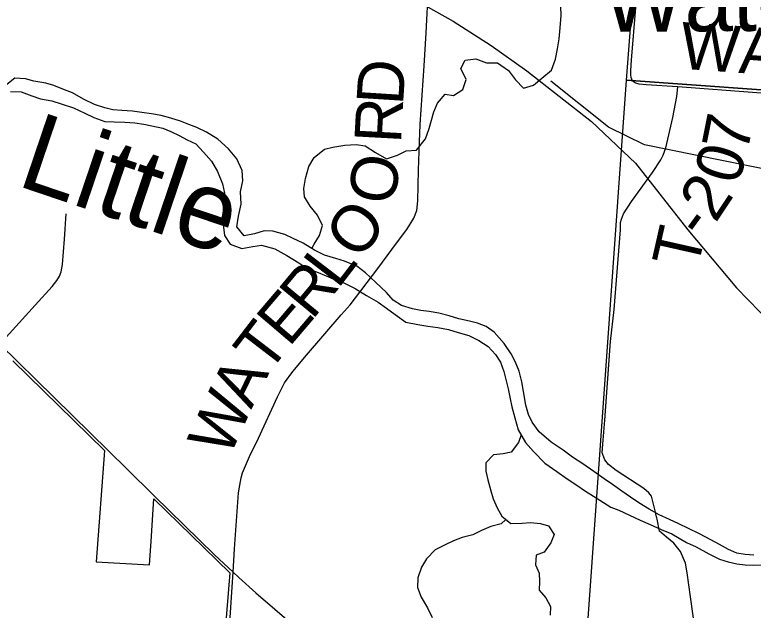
# Model space of a CAD drawing. Extents: x 114843 to 284848, y 317643 to 566895.
# Drawn here: x 263305 to 268046, y 338001 to 341825 of the extents above; entities that cross this region are included whole.
import ezdxf

# ---------------------------------------------------------------- set-up
doc = ezdxf.new("R2010")
doc.units = 0
for name, color, linetype in [('GM_X_Corporation', 7, 'Continuous'), ('GM_X_County_Road', 7, 'Continuous'), ('GM_X_Minor_River', 7, 'Continuous'), ('GM_X_Minor_River_Text', 7, 'Continuous'), ('GM_X_Rail_Line', 7, 'Continuous'), ('GM_X_Section', 7, 'Continuous'), ('GM_X_Township_Road', 7, 'Continuous'), ('GM_X_Township_Road_Text', 7, 'Continuous'), ('GM_X_Unincorporated_Text', 7, 'Continuous')]:
    doc.layers.add(name, color=color, linetype=linetype)

msp = doc.modelspace()

# ---------------------------------------------------------------- linework, layer by layer
at = {"layer": 'GM_X_Corporation'}
msp.add_lwpolyline([(263291.6, 339602.1), (263880.9, 339027.1), (263827.7, 338311.4), (264169.7, 338291.8), (264179.9, 338445.1), (264198, 338716.8), (264439.5, 338480.4), (264684.7, 338240.5), (264639.6, 337665.6), (264634.9, 337605.7), (264101.1, 337641.8), (264100, 337626.4), (264092, 337507.1), (264082.9, 337372.4), (264073.8, 337237.7), (264072.8, 337223.3), (264063.3, 337083.1), (264053.3, 336935.7), (263874.7, 336953.9), (263707.5, 336971), (263707.4, 336971), (263397.7, 337005.1), (263065.7, 337029.8)], dxfattribs=at)
at = {"layer": 'GM_X_County_Road'}
for points in [[(261869.1, 341043.1), (261958.5, 340922.4), (262041.1, 340842.5), (263076.6, 339837.7), (263206.4, 339710.6), (263557, 339367.4), (264025.2, 338907.9), (264200.9, 338735.7), (264587.8, 338357.3), (264706.5, 338244.9)], [(264706.5, 338244.9), (264742.8, 338210.7), (264853.2, 338112.6), (265219.5, 337797.9), (265475.7, 337576.6), (265687.4, 337390), (265850.4, 337263.5), (266405.8, 336738.1), (266609.5, 336540.3), (266834.5, 336322.1), (267118.5, 336045)]]:
    msp.add_lwpolyline(points, dxfattribs=at)
at = {"layer": 'GM_X_Minor_River'}
for points in [[(265211.7, 340324.8), (265228, 340351.9), (265262.2, 340407.9), (265280.4, 340471.8), (265248.7, 340538), (265201, 340596.2), (265165.3, 340656.3), (265161.6, 340710.4), (265171.8, 340774.4), (265192, 340850.4), (265226.2, 340908.3), (265294.2, 340962.1), (265346.1, 340974), (265424, 340987.7), (265495.9, 340991.5), (265553.7, 340983.3), (265621.4, 340941.1), (265691.1, 340900.8), (265763, 340922.6), (265817, 340950.4), (265884.9, 340956.2), (265941, 341028.1), (265965.2, 341094.1), (265981.4, 341148), (265995.5, 341202), (266019.7, 341258), (266067.8, 341315.9), (266121.7, 341307.7), (266181.7, 341345.5), (266203.9, 341409.5), (266168.2, 341479.6), (266196.4, 341533.6), (266264.2, 341541.4), (266334, 341517.1), (266403.8, 341516.9), (266475.5, 341466.7), (266519.1, 341406.5), (266570.8, 341354.3), (266634.8, 341372.1), (266688.8, 341417.9), (266750.9, 341469.8), (266777.1, 341539.7), (266789.3, 341605.7), (266799.5, 341669.7), (266805.8, 341741.8), (266812.1, 341819.8), (266810.3, 341877.8)], [(267257.3, 338726.4), (267201.5, 338764.6), (267141.8, 338808.8), (267088.1, 338845), (267022.4, 338891.2), (266952.8, 338941.5), (266885.1, 338983.7), (266825.4, 339027.9), (266747.8, 339080.2), (266672.2, 339146.5), (266626.5, 339208.7), (266602.8, 339258.8), (266587, 339318.9), (266571.4, 339405), (266559.7, 339467.1), (266544, 339535.2), (266518.2, 339597.3), (266492.5, 339647.4), (266446.8, 339713.6), (266383.3, 339785.9), (266331.5, 339824.1), (266275.7, 339844.3), (266223.9, 339858.4), (266156.1, 339872.7), (266094.3, 339890.9), (266028.5, 339909.1), (265964.7, 339919.3), (265912.9, 339925.5), (265859, 339935.6), (265787.3, 339957.9), (265733.5, 339992.1), (265691.8, 340042.2), (265620.2, 340108.5), (265556.6, 340168.8), (265500.9, 340211), (265421.2, 340243.2), (265365.4, 340259.4), (265293.6, 340281.7), (265229.9, 340313.9), (265156.2, 340358.2), (265092.5, 340388.4), (265038.7, 340414.6), (264962.9, 340434.8), (264907.1, 340437), (264843.1, 340417.2), (264777.3, 340405.4), (264731.6, 340463.6), (264741.8, 340531.6), (264758.1, 340609.6), (264754.4, 340687.7), (264768.6, 340759.7), (264764.9, 340825.7), (264731.2, 340899.9), (264677.6, 340964.1), (264608, 341026.3), (264536.3, 341070.6), (264474.6, 341100.8), (264422.8, 341121), (264369, 341141.2), (264307.2, 341161.4), (264245.4, 341177.6), (264183.6, 341189.8), (264119.8, 341198), (264059.9, 341206.2), (263992.1, 341210.4), (263934.2, 341214.6), (263882.4, 341226.8), (263816.6, 341249), (263746.9, 341283.3), (263675.2, 341323.5), (263623.4, 341343.7), (263555.7, 341371.9), (263503.9, 341386.1), (263428.1, 341398.4), (263374.3, 341414.6), (263306.4, 341418.8), (263254.4, 341376.9)], [(275054.7, 338688.1), (274759.2, 338948.6), (274434.8, 339173.8), (274146, 339322.8), (271314.9, 340522.6), (271161.4, 340555.2), (269028.3, 340563.9), (268908.7, 340600.4), (268516.2, 340757.7), (268350.7, 340786.3), (267347.7, 340989.6), (267116.6, 341102.4), (266746.6, 341397.8)], [(263278.2, 341332.8), (263346, 341330.6), (263413.7, 341304.4), (263469.5, 341286.2), (263543.3, 341271.9), (263603.1, 341253.7), (263682.8, 341227.5), (263754.6, 341193.2), (263812.3, 341165), (263884.1, 341140.7), (263943.9, 341138.5), (264011.8, 341136.3), (264075.6, 341132.1), (264133.4, 341121.9), (264185.3, 341111.8), (264255.1, 341097.5), (264306.9, 341075.3), (264360.6, 341049.2), (264412.4, 341023), (264468.2, 340996.8), (264515.9, 340942.6), (264567.6, 340884.4), (264607.2, 340818.2), (264638.8, 340740.1), (264650.6, 340680), (264652.3, 340603.9), (264648, 340539.9), (264643.8, 340477.9), (264651.5, 340407.8), (264687.2, 340351.7), (264763, 340323.4), (264832.9, 340337.2), (264888.8, 340345), (264974.5, 340322.7), (265052.1, 340278.4), (265129.8, 340232.2), (265185.5, 340194), (265241.3, 340173.8), (265305.1, 340147.6), (265364.9, 340123.3), (265416.7, 340103.2), (265490.4, 340066.9), (265564, 340022.6), (265637.7, 339980.4), (265691.4, 339940.2), (265747.1, 339900), (265816.8, 339851.7), (265892.6, 339835.5), (265956.4, 339825.2), (266022.2, 339817), (266090, 339802.8), (266151.8, 339784.6), (266219.6, 339764.4), (266285.3, 339734.1), (266345, 339693.9), (266390.7, 339643.8), (266422.5, 339593.6), (266444.2, 339533.5), (266458, 339483.4), (266471.7, 339423.3), (266485.4, 339359.3), (266497.2, 339307.2), (266514.9, 339237.1), (266536.5, 339159), (266584.1, 339078.8), (266635.8, 339020.6), (266707.3, 338946.3), (266785, 338892), (266850.6, 338845.7), (266906.4, 338807.5), (266970.1, 338765.3), (267037.7, 338723.1), (267131.3, 338662.7), (267183.1, 338644.5), (267252.8, 338612.3)], [(266555.3, 339127.4), (266538.2, 339078.9), (266492.1, 339015), (266440.2, 339005.2), (266378.3, 338999.3), (266330.2, 338947.5), (266330, 338893.4), (266341.7, 338837.4), (266361.4, 338767.3), (266377.2, 338717.2), (266402.9, 338659), (266432.6, 338604.9), (266490.3, 338558.7), (266562.2, 338560.5), (266616.1, 338564.3), (266679.9, 338558.1), (266731.7, 338541.9), (266767.4, 338487.8), (266747.3, 338433.8), (266703.2, 338373.9), (266653.2, 338354), (266649, 338292), (266672.7, 338237.9), (266674.5, 338185.8), (266672.3, 338129.8), (266714, 338079.6), (266743.7, 338025.5), (266741.5, 337969.5)], [(268050, 338353.6), (267994.2, 338357.8), (267940.4, 338368), (267886.6, 338390.1), (267828.8, 338422.3), (267773, 338452.5), (267701.3, 338490.8), (267629.7, 338525), (267567.9, 338555.3), (267508.1, 338583.5), (267442.4, 338613.7), (267378.7, 338649.9), (267311, 338690.2), (267257.3, 338726.4)], [(266458.7, 338584.1), (266428.5, 338554.9), (266360.6, 338539.1), (266300.6, 338513.3), (266246.6, 338485.4), (266176.7, 338467.6), (266122.7, 338445.8), (266064.8, 338418), (266004.8, 338388.1), (265948.7, 338330.3), (265916.6, 338276.3), (265892.4, 338208.4), (265890.1, 338146.3), (265913.8, 338084.2), (265955.5, 338016), (265985.2, 337953.9)], [(267252.8, 338612.3), (267320.6, 338580.1), (267384.3, 338551.8), (267456, 338519.6), (267523.8, 338491.4), (267617.3, 338435), (267679.1, 338408.8), (267760.7, 338362.5), (267830.4, 338328.3), (267884.3, 338312.1), (267940.1, 338297.9), (267993.9, 338291.7), (268045.8, 338289.5), (268109.7, 338293.4)]]:
    msp.add_lwpolyline(points, dxfattribs=at)
at = {"layer": 'GM_X_Rail_Line'}
msp.add_lwpolyline([(263289.9, 342320.1), (263905.8, 342118.7), (264194.3, 342055), (264647.1, 342036.3), (265410.2, 341970.5), (265739.7, 341926.2), (265940.3, 341883.8), (266119.3, 341783.5), (266364.6, 341628.9), (266593.4, 341465.9), (267007.5, 341139), (267289.9, 340871.6), (267625.3, 340442.9), (267939.1, 340072), (268238.8, 339763.7), (269249, 338840.3), (269510.2, 338658.1), (269715.2, 338560.3), (269989.3, 338471.8), (270982.9, 338389.9), (271300.7, 338340.5), (271600.6, 338249.6), (271829, 338137.4), (272052.6, 337987.3)], dxfattribs=at)
at = {"layer": 'GM_X_Section'}
for points in [[(267640.1, 346688.8), (272972.7, 346295), (272656.8, 341014.8), (267232.2, 341404.2)], [(267232.2, 341404.2), (272656.8, 341014.8), (272313.4, 335594.4), (267122.9, 335976.7), (266846.8, 335995.7)]]:
    msp.add_lwpolyline(points, close=True, dxfattribs=at)
at = {"layer": 'GM_X_Township_Road'}
for points in [[(265755.3, 340357.5), (265821.4, 340446.5), (265867.2, 340519.1), (265886.2, 340567.7), (265893.3, 340629.3), (265897.3, 340826.3), (265902.5, 341006.3), (265907.9, 341120.9), (265934, 341497.3), (265946.1, 341710), (265962.3, 342001.8), (265968, 342217.1)], [(267130.2, 339727.7), (267153.1, 339933), (267193.6, 340444.9), (267194, 340490.9), (267199.4, 340512.1), (267213.6, 340546.7), (267264.3, 340626), (267399.6, 340812.1), (267453.5, 340894.5), (267468.4, 340923.7), (267484.9, 340970), (267529.9, 341166.4), (267556.5, 341299.4), (267561.4, 341363.2), (267359.4, 341375.2), (267314, 341380.3), (267293.1, 341386.2), (267284.7, 341390.8), (267271.7, 341401.3), (267262.1, 341422.9), (267259.9, 341439.6), (267259.9, 341467.3), (267263.9, 341532.8), (267292.7, 341871.7)], [(274024.4, 340908.7), (273229.1, 340957.1), (271235.2, 341097.8), (269763.3, 341201.1), (269338.1, 341231.6), (268586, 341287.9), (268209.7, 341312.1), (267561.4, 341363.2)], [(263206.4, 339710.6), (263435.3, 339960.1), (263545.2, 340080.5), (263575.9, 340117.9), (263592, 340145.3), (263603.1, 340175), (263611.2, 340222.2), (263623.6, 340384.9), (263634.8, 340547.6)], [(265401.6, 339897), (265457.3, 339961.3), (265635.7, 340196.3), (265755.3, 340357.5)], [(264706.5, 338244.9), (264715.3, 338396.1), (264742.4, 338755.6), (264749.2, 338804.1), (264758.4, 338851.9), (264767.7, 338882.7), (264779.5, 338913), (264812.6, 338987.9), (264868.9, 339106.4), (264992.6, 339370.9), (265037.6, 339461.2), (265089.4, 339533.2), (265178.7, 339639.6), (265401.6, 339897)], [(267426.5, 338594.8), (267425.4, 338599.7), (267416.6, 338639.2), (267392.5, 338732.3), (267376.7, 338755.7), (267343.3, 338782.9), (267165.8, 338898.2), (267117.2, 338937.6), (267092.8, 338966.8), (267075.2, 339011.5), (267080, 339066.8), (267094.4, 339220.6), (267130.2, 339727.7)], [(267714.4, 337495.6), (267717.1, 337589.4), (267699.2, 337691.8), (267642.9, 338086.7), (267621, 338242), (267610.3, 338304.1), (267578.6, 338378.1), (267535.6, 338431.9), (267490.3, 338470.8), (267445.1, 338507.6), (267428.7, 338585.1), (267426.5, 338594.8)], [(264515.8, 336182.4), (264531.2, 336182.1), (264551, 336193.3), (264563.4, 336208.1), (264569.2, 336226.5), (264575.6, 336253.8), (264585.9, 336521.1), (264625.3, 337018.6), (264706.5, 338244.9)]]:
    msp.add_lwpolyline(points, dxfattribs=at)

# ---------------------------------------------------------------- texts
at = {"layer": 'GM_X_Minor_River_Text'}
msp.add_text('Little', height=500.03, rotation=341.3009, dxfattribs=at).set_placement((263307.2, 340732.1))
at = {"layer": 'GM_X_Township_Road_Text'}
for s, height, rotation, p in [('WATERLOO', 300.03, 355.8852, (267570.7, 341479.8)), ('D', 300, 86.3934, (265797.5, 341240.3)), ('R', 300, 86.8977, (265784.2, 340995)), ('7', 300, 78.6789, (268007.3, 340930.8)), ('0', 300, 73.4483, (267947.5, 340724.7)), ('O', 300, 80.8247, (265737.6, 340595.2)), ('2', 300, 56.2695, (267803.3, 340482.5)), ('O', 300, 53.0734, (265517.4, 340239.6)), ('-', 300, 54.0303, (267723.6, 340372.3)), ('T', 300, 77.2848, (267687.4, 340182.5)), ('L', 300, 52.4903, (265378.8, 340058.9)), ('R', 300, 50.3324, (265213.8, 339859.6)), ('E', 300, 49.5576, (265065.3, 339685.4)), ('T', 300, 52.4964, (264931.3, 339510.5)), ('A', 300, 63.8186, (264823, 339286.9)), ('W', 300, 65.5263, (264680, 338972.6))]:
    msp.add_text(s, height=height, rotation=rotation, dxfattribs=at).set_placement(p)
at = {"layer": 'GM_X_Unincorporated_Text'}
msp.add_text('Waterloo', height=417.04, rotation=0.4147, dxfattribs=at).set_placement((267079.6, 341714.8))

doc.saveas('drawing.dxf')
